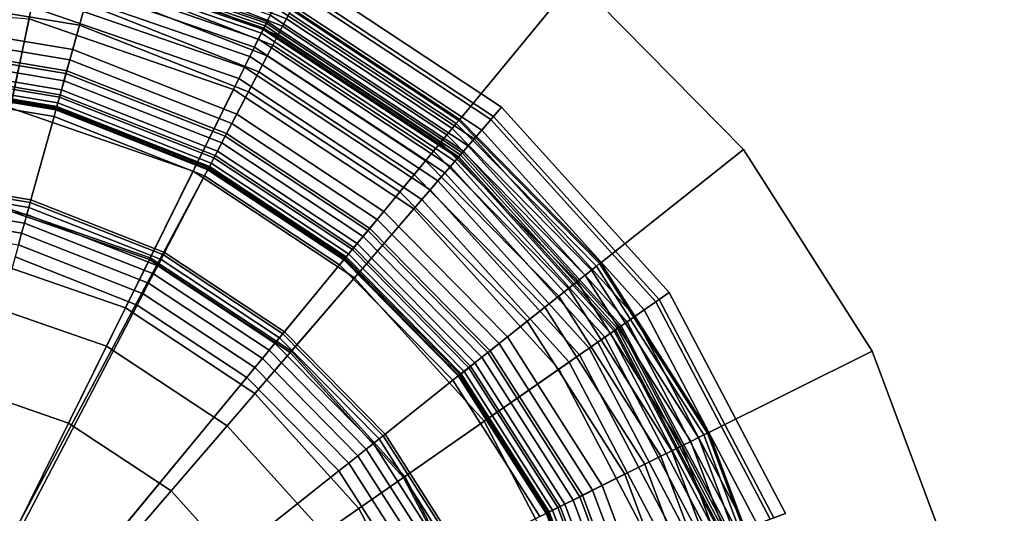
# Model space of a CAD drawing. Extents: x -43.1 to 43.1, y -41.3 to 41.3.
# Tile 573 of 656: x 5.3 to 6.5, y 18.1 to 18.7. Entities that reach past the tile are written whole.
import ezdxf

# ---------------------------------------------------------------- set-up
doc = ezdxf.new("R2010")
doc.units = 0
for name, color, linetype in [('LAMP', 7, 'CONTINUOUS'), ('LAMP_SUPPORT', 18, 'CONTINUOUS'), ('METAL_BASE', 254, 'CONTINUOUS')]:
    doc.layers.add(name, color=color, linetype=linetype)

msp = doc.modelspace()

# ---------------------------------------------------------------- linework, layer by layer
at = {"layer": 'LAMP'}
for points in [[(5.3526, 18.8393, 51.9815), (5.638, 18.7405, 51.9815), (5.612, 18.6879, 52.1042), (5.3405, 18.782, 52.1042)], [(5.341, 18.7843, 50.4272), (5.6131, 18.6901, 50.4272), (5.6169, 18.6978, 50.7202), (5.3428, 18.7927, 50.7202)], [(5.3405, 18.782, 52.1042), (5.612, 18.6879, 52.1042), (5.5719, 18.6067, 52.2234), (5.3218, 18.6933, 52.2234)], [(5.3392, 18.7756, 49.9233), (5.6092, 18.6821, 49.9233), (5.6105, 18.6849, 50.1573), (5.3398, 18.7786, 50.1573)], [(5.3398, 18.7786, 50.1573), (5.6105, 18.6849, 50.1573), (5.6131, 18.6901, 50.4272), (5.341, 18.7843, 50.4272)], [(5.336, 18.7605, 49.8822), (5.6023, 18.6683, 49.8822), (5.606, 18.6756, 49.8943), (5.3377, 18.7685, 49.8943)], [(5.3377, 18.7685, 49.8943), (5.606, 18.6756, 49.8943), (5.6083, 18.6804, 49.9082), (5.3388, 18.7737, 49.9082)], [(5.3388, 18.7737, 49.9082), (5.6083, 18.6804, 49.9082), (5.6092, 18.6821, 49.9233), (5.3392, 18.7756, 49.9233)], [(5.3338, 18.75, 49.8722), (5.5976, 18.6587, 49.8722), (5.6023, 18.6683, 49.8822), (5.336, 18.7605, 49.8822)], [(5.6359, 18.7362, 51.6079), (5.8868, 18.5701, 51.6079), (5.8998, 18.5853, 51.8637), (5.6448, 18.7542, 51.8637)], [(5.6448, 18.7542, 51.8637), (5.8998, 18.5853, 51.8637), (5.8899, 18.5738, 51.9815), (5.638, 18.7405, 51.9815)], [(5.3311, 18.7375, 49.8647), (5.5919, 18.6472, 49.8647), (5.5976, 18.6587, 49.8722), (5.3338, 18.75, 49.8722)], [(5.638, 18.7405, 51.9815), (5.8899, 18.5738, 51.9815), (5.8517, 18.5293, 52.1042), (5.612, 18.6879, 52.1042)], [(5.0681, 18.4854, 49.8664), (5.2745, 18.4685, 49.8664), (5.3249, 18.7081, 49.8588), (5.0574, 18.7301, 49.8588)], [(5.3282, 18.7234, 49.8601), (5.5855, 18.6343, 49.8601), (5.5919, 18.6472, 49.8647), (5.3311, 18.7375, 49.8647)], [(5.6283, 18.7208, 51.3235), (5.8756, 18.5572, 51.3235), (5.8868, 18.5701, 51.6079), (5.6359, 18.7362, 51.6079)], [(5.3249, 18.7081, 49.8588), (5.5786, 18.6202, 49.8588), (5.5855, 18.6343, 49.8601), (5.3282, 18.7234, 49.8601)], [(5.622, 18.708, 51.0232), (5.8663, 18.5463, 51.0232), (5.8756, 18.5572, 51.3235), (5.6283, 18.7208, 51.3235)], [(5.0581, 18.7149, 52.2234), (5.3218, 18.6933, 52.2234), (5.2989, 18.5844, 52.3306), (5.0629, 18.6038, 52.3306)], [(5.2745, 18.4685, 49.8664), (5.4701, 18.4007, 49.8664), (5.5786, 18.6202, 49.8588), (5.3249, 18.7081, 49.8588)], [(5.6169, 18.6978, 50.7202), (5.8589, 18.5377, 50.7202), (5.8663, 18.5463, 51.0232), (5.622, 18.708, 51.0232)], [(5.3218, 18.6933, 52.2234), (5.5719, 18.6067, 52.2234), (5.5226, 18.5069, 52.3306), (5.2989, 18.5844, 52.3306)], [(5.6131, 18.6901, 50.4272), (5.8532, 18.5312, 50.4272), (5.8589, 18.5377, 50.7202), (5.6169, 18.6978, 50.7202)], [(5.612, 18.6879, 52.1042), (5.8517, 18.5293, 52.1042), (5.7926, 18.4606, 52.2234), (5.5719, 18.6067, 52.2234)], [(5.606, 18.6756, 49.8943), (5.8427, 18.5189, 49.8943), (5.8462, 18.523, 49.9082), (5.6083, 18.6804, 49.9082)], [(5.6083, 18.6804, 49.9082), (5.8462, 18.523, 49.9082), (5.8475, 18.5244, 49.9233), (5.6092, 18.6821, 49.9233)], [(5.6092, 18.6821, 49.9233), (5.8475, 18.5244, 49.9233), (5.8494, 18.5268, 50.1573), (5.6105, 18.6849, 50.1573)], [(5.6105, 18.6849, 50.1573), (5.8494, 18.5268, 50.1573), (5.8532, 18.5312, 50.4272), (5.6131, 18.6901, 50.4272)], [(5.5976, 18.6587, 49.8722), (5.8304, 18.5046, 49.8722), (5.8374, 18.5127, 49.8822), (5.6023, 18.6683, 49.8822)], [(5.6023, 18.6683, 49.8822), (5.8374, 18.5127, 49.8822), (5.8427, 18.5189, 49.8943), (5.606, 18.6756, 49.8943)], [(5.5919, 18.6472, 49.8647), (5.822, 18.4949, 49.8647), (5.8304, 18.5046, 49.8722), (5.5976, 18.6587, 49.8722)], [(5.5855, 18.6343, 49.8601), (5.8126, 18.4839, 49.8601), (5.822, 18.4949, 49.8647), (5.5919, 18.6472, 49.8647)], [(5.5786, 18.6202, 49.8588), (5.8024, 18.4721, 49.8588), (5.8126, 18.4839, 49.8601), (5.5855, 18.6343, 49.8601)], [(5.4701, 18.4007, 49.8664), (5.6428, 18.2864, 49.8664), (5.8024, 18.4721, 49.8588), (5.5786, 18.6202, 49.8588)], [(5.5719, 18.6067, 52.2234), (5.7926, 18.4606, 52.2234), (5.72, 18.3762, 52.3306), (5.5226, 18.5069, 52.3306)], [(5.2989, 18.5844, 52.3306), (5.5226, 18.5069, 52.3306), (5.4691, 18.3988, 52.4176), (5.274, 18.4664, 52.4176)], [(5.8868, 18.5701, 51.6079), (6.0885, 18.3469, 51.6079), (6.1049, 18.3584, 51.8637), (5.8998, 18.5853, 51.8637)], [(5.8998, 18.5853, 51.8637), (6.1049, 18.3584, 51.8637), (6.0924, 18.3497, 51.9815), (5.8899, 18.5738, 51.9815)], [(5.8899, 18.5738, 51.9815), (6.0924, 18.3497, 51.9815), (6.0443, 18.3161, 52.1042), (5.8517, 18.5293, 52.1042)], [(5.8756, 18.5572, 51.3235), (6.0744, 18.3371, 51.3235), (6.0885, 18.3469, 51.6079), (5.8868, 18.5701, 51.6079)], [(5.8663, 18.5463, 51.0232), (6.0627, 18.329, 51.0232), (6.0744, 18.3371, 51.3235), (5.8756, 18.5572, 51.3235)], [(5.8532, 18.5312, 50.4272), (6.0463, 18.3175, 50.4272), (6.0533, 18.3224, 50.7202), (5.8589, 18.5377, 50.7202)], [(5.8589, 18.5377, 50.7202), (6.0533, 18.3224, 50.7202), (6.0627, 18.329, 51.0232), (5.8663, 18.5463, 51.0232)], [(5.8517, 18.5293, 52.1042), (6.0443, 18.3161, 52.1042), (5.97, 18.2643, 52.2234), (5.7926, 18.4606, 52.2234)], [(5.8427, 18.5189, 49.8943), (6.0331, 18.3083, 49.8943), (6.0374, 18.3113, 49.9082), (5.8462, 18.523, 49.9082)], [(5.8462, 18.523, 49.9082), (6.0374, 18.3113, 49.9082), (6.039, 18.3124, 49.9233), (5.8475, 18.5244, 49.9233)], [(5.8475, 18.5244, 49.9233), (6.039, 18.3124, 49.9233), (6.0415, 18.3142, 50.1573), (5.8494, 18.5268, 50.1573)], [(5.8494, 18.5268, 50.1573), (6.0415, 18.3142, 50.1573), (6.0463, 18.3175, 50.4272), (5.8532, 18.5312, 50.4272)], [(5.8304, 18.5046, 49.8722), (6.0175, 18.2974, 49.8722), (6.0263, 18.3036, 49.8822), (5.8374, 18.5127, 49.8822)], [(5.8374, 18.5127, 49.8822), (6.0263, 18.3036, 49.8822), (6.0331, 18.3083, 49.8943), (5.8427, 18.5189, 49.8943)], [(5.5226, 18.5069, 52.3306), (5.72, 18.3762, 52.3306), (5.6413, 18.2848, 52.4176), (5.4691, 18.3988, 52.4176)], [(5.822, 18.4949, 49.8647), (6.007, 18.2901, 49.8647), (6.0175, 18.2974, 49.8722), (5.8304, 18.5046, 49.8722)], [(5.8126, 18.4839, 49.8601), (5.9952, 18.2819, 49.8601), (6.007, 18.2901, 49.8647), (5.822, 18.4949, 49.8647)], [(5.8024, 18.4721, 49.8588), (5.9824, 18.2729, 49.8588), (5.9952, 18.2819, 49.8601), (5.8126, 18.4839, 49.8601)], [(5.274, 18.4664, 52.4176), (5.4691, 18.3988, 52.4176), (5.4166, 18.2925, 52.4759), (5.2496, 18.3504, 52.4759)], [(5.2603, 18.4014, 49.367), (5.4397, 18.3393, 49.367), (5.4701, 18.4007, 49.8664), (5.2745, 18.4685, 49.8664)], [(5.6428, 18.2864, 49.8664), (5.7816, 18.1328, 49.8664), (5.9824, 18.2729, 49.8588), (5.8024, 18.4721, 49.8588)], [(5.7926, 18.4606, 52.2234), (5.97, 18.2643, 52.2234), (5.8787, 18.2006, 52.3306), (5.72, 18.3762, 52.3306)], [(5.2603, 18.4014, 49.367), (5.0711, 18.417, 49.367), (5.1041, 17.6602, 49.367), (5.4397, 18.3393, 49.367)], [(5.4691, 18.3988, 52.4176), (5.6413, 18.2848, 52.4176), (5.5641, 18.195, 52.4759), (5.4166, 18.2925, 52.4759)], [(5.4397, 18.3393, 49.367), (5.598, 18.2345, 49.367), (5.6428, 18.2864, 49.8664), (5.4701, 18.4007, 49.8664)], [(5.72, 18.3762, 52.3306), (5.8787, 18.2006, 52.3306), (5.7798, 18.1316, 52.4176), (5.6413, 18.2848, 52.4176)], [(6.0885, 18.3469, 51.6079), (6.2283, 18.0806, 51.6079), (6.2471, 18.0876, 51.8637), (6.1049, 18.3584, 51.8637)], [(6.1049, 18.3584, 51.8637), (6.2471, 18.0876, 51.8637), (6.2328, 18.0822, 51.9815), (6.0924, 18.3497, 51.9815)], [(5.2496, 18.3504, 52.4759), (5.4166, 18.2925, 52.4759), (5.3701, 18.1983, 52.4972), (5.2279, 18.2475, 52.4972)], [(6.0924, 18.3497, 51.9815), (6.2328, 18.0822, 51.9815), (6.1779, 18.0617, 52.1042), (6.0443, 18.3161, 52.1042)], [(6.0744, 18.3371, 51.3235), (6.2123, 18.0746, 51.3235), (6.2283, 18.0806, 51.6079), (6.0885, 18.3469, 51.6079)], [(5.598, 18.2345, 49.367), (5.4397, 18.3393, 49.367), (5.1041, 17.6602, 49.367), (5.7253, 18.0936, 49.367)], [(6.0627, 18.329, 51.0232), (6.1989, 18.0696, 51.0232), (6.2123, 18.0746, 51.3235), (6.0744, 18.3371, 51.3235)], [(6.0463, 18.3175, 50.4272), (6.1801, 18.0626, 50.4272), (6.1882, 18.0656, 50.7202), (6.0533, 18.3224, 50.7202)], [(6.0533, 18.3224, 50.7202), (6.1882, 18.0656, 50.7202), (6.1989, 18.0696, 51.0232), (6.0627, 18.329, 51.0232)], [(6.0443, 18.3161, 52.1042), (6.1779, 18.0617, 52.1042), (6.093, 18.03, 52.2234), (5.97, 18.2643, 52.2234)], [(6.0263, 18.3036, 49.8822), (6.1573, 18.054, 49.8822), (6.165, 18.0569, 49.8943), (6.0331, 18.3083, 49.8943)], [(6.0331, 18.3083, 49.8943), (6.165, 18.0569, 49.8943), (6.17, 18.0588, 49.9082), (6.0374, 18.3113, 49.9082)], [(6.0374, 18.3113, 49.9082), (6.17, 18.0588, 49.9082), (6.1718, 18.0594, 49.9233), (6.039, 18.3124, 49.9233)], [(6.039, 18.3124, 49.9233), (6.1718, 18.0594, 49.9233), (6.1747, 18.0605, 50.1573), (6.0415, 18.3142, 50.1573)], [(6.0415, 18.3142, 50.1573), (6.1747, 18.0605, 50.1573), (6.1801, 18.0626, 50.4272), (6.0463, 18.3175, 50.4272)], [(6.007, 18.2901, 49.8647), (6.1353, 18.0458, 49.8647), (6.1473, 18.0503, 49.8722), (6.0175, 18.2974, 49.8722)], [(6.0175, 18.2974, 49.8722), (6.1473, 18.0503, 49.8722), (6.1573, 18.054, 49.8822), (6.0263, 18.3036, 49.8822)], [(5.4166, 18.2925, 52.4759), (5.5641, 18.195, 52.4759), (5.4955, 18.1153, 52.4972), (5.3701, 18.1983, 52.4972)], [(5.6413, 18.2848, 52.4176), (5.7798, 18.1316, 52.4176), (5.6826, 18.0638, 52.4759), (5.5641, 18.195, 52.4759)], [(5.598, 18.2345, 49.367), (5.7253, 18.0936, 49.367), (5.7816, 18.1328, 49.8664), (5.6428, 18.2864, 49.8664)], [(5.9952, 18.2819, 49.8601), (6.1218, 18.0407, 49.8601), (6.1353, 18.0458, 49.8647), (6.007, 18.2901, 49.8647)], [(5.7816, 18.1328, 49.8664), (5.8778, 17.9495, 49.8664), (6.1072, 18.0353, 49.8588), (5.9824, 18.2729, 49.8588)], [(5.9824, 18.2729, 49.8588), (6.1072, 18.0353, 49.8588), (6.1218, 18.0407, 49.8601), (5.9952, 18.2819, 49.8601)], [(5.97, 18.2643, 52.2234), (6.093, 18.03, 52.2234), (5.9887, 17.991, 52.3306), (5.8787, 18.2006, 52.3306)], [(5.3701, 18.1983, 52.4972), (5.4955, 18.1153, 52.4972), (5.1041, 17.6602, 52.4972), (5.2279, 18.2475, 52.4972)], [(5.8787, 18.2006, 52.3306), (5.9887, 17.991, 52.3306), (5.8758, 17.9488, 52.4176), (5.7798, 18.1316, 52.4176)], [(5.5641, 18.195, 52.4759), (5.6826, 18.0638, 52.4759), (5.5964, 18.0036, 52.4972), (5.4955, 18.1153, 52.4972)], [(5.7798, 18.1316, 52.4176), (5.8758, 17.9488, 52.4176), (5.7648, 17.9072, 52.4759), (5.6826, 18.0638, 52.4759)], [(5.7253, 18.0936, 49.367), (5.8136, 17.9255, 49.367), (5.8778, 17.9495, 49.8664), (5.7816, 18.1328, 49.8664)], [(5.5964, 18.0036, 52.4972), (5.6663, 17.8704, 52.4972), (5.1041, 17.6602, 52.4972), (5.4955, 18.1153, 52.4972)], [(5.8136, 17.9255, 49.367), (5.7253, 18.0936, 49.367), (5.1041, 17.6602, 49.367), (5.8573, 17.7407, 49.367)]]:
    msp.add_3dface(points, dxfattribs=at)
at = {"layer": 'LAMP_SUPPORT'}
for points in [[(5.6366, 18.6933, 46.1688), (5.4104, 18.7824, 46.1688), (5.4076, 18.7726, 46.1587), (5.6319, 18.6843, 46.1587)], [(5.6319, 18.6843, 49.725), (5.4076, 18.7726, 49.725), (5.4104, 18.7824, 49.7148), (5.6366, 18.6933, 49.7148)], [(5.3717, 18.6432, 49.7394), (5.1617, 18.6784, 49.7394), (5.1674, 18.7714, 49.7394), (5.3967, 18.7331, 49.7394)], [(5.6319, 18.6843, 46.1587), (5.4076, 18.7726, 46.1587), (5.4044, 18.7609, 46.1509), (5.6263, 18.6735, 46.1509)], [(5.6263, 18.6735, 49.7328), (5.4044, 18.7609, 49.7328), (5.4076, 18.7726, 49.725), (5.6319, 18.6843, 49.725)], [(5.6263, 18.6735, 46.1509), (5.4044, 18.7609, 46.1509), (5.4007, 18.7476, 46.146), (5.6199, 18.6612, 46.146)], [(5.6199, 18.6612, 49.7377), (5.4007, 18.7476, 49.7377), (5.4044, 18.7609, 49.7328), (5.6263, 18.6735, 49.7328)], [(5.3908, 18.7119, 46.1425), (5.166, 18.7495, 46.1425), (5.1644, 18.722, 46.1378), (5.3834, 18.6854, 46.1378)], [(5.6199, 18.6612, 46.146), (5.4007, 18.7476, 46.146), (5.3967, 18.7331, 46.1442), (5.613, 18.6479, 46.1442)], [(5.613, 18.6479, 49.7394), (5.3967, 18.7331, 49.7394), (5.4007, 18.7476, 49.7377), (5.6199, 18.6612, 49.7377)], [(5.5699, 18.5651, 49.7394), (5.3717, 18.6432, 49.7394), (5.3967, 18.7331, 49.7394), (5.613, 18.6479, 49.7394)], [(5.613, 18.6479, 46.1442), (5.3967, 18.7331, 46.1442), (5.3908, 18.7119, 46.1425), (5.6028, 18.6284, 46.1425)], [(5.3834, 18.6854, 46.1378), (5.1644, 18.722, 46.1378), (5.1625, 18.6913, 46.1302), (5.3752, 18.6557, 46.1302)], [(5.6028, 18.6284, 46.1425), (5.3908, 18.7119, 46.1425), (5.3834, 18.6854, 46.1378), (5.5901, 18.604, 46.1378)], [(5.8475, 18.5689, 46.1948), (5.6425, 18.7046, 46.1948), (5.6402, 18.7002, 46.181), (5.8443, 18.5651, 46.181)], [(5.8443, 18.5651, 49.7026), (5.6402, 18.7002, 49.7026), (5.6425, 18.7046, 49.6888), (5.8475, 18.5689, 49.6888)], [(5.8486, 18.5702, 46.2099), (5.6433, 18.7061, 46.2099), (5.6425, 18.7046, 46.1948), (5.8475, 18.5689, 46.1948)], [(5.8475, 18.5689, 49.6888), (5.6425, 18.7046, 49.6888), (5.6433, 18.7061, 49.6738), (5.8486, 18.5702, 49.6738)], [(5.8486, 18.5702, 49.6738), (5.6433, 18.7061, 49.6738), (5.6433, 18.7061, 46.2099), (5.8486, 18.5702, 46.2099)], [(5.8394, 18.5591, 46.1688), (5.6366, 18.6933, 46.1688), (5.6319, 18.6843, 46.1587), (5.8329, 18.5512, 46.1587)], [(5.8329, 18.5512, 49.725), (5.6319, 18.6843, 49.725), (5.6366, 18.6933, 49.7148), (5.8394, 18.5591, 49.7148)], [(5.8443, 18.5651, 46.181), (5.6402, 18.7002, 46.181), (5.6366, 18.6933, 46.1688), (5.8394, 18.5591, 46.1688)], [(5.8394, 18.5591, 49.7148), (5.6366, 18.6933, 49.7148), (5.6402, 18.7002, 49.7026), (5.8443, 18.5651, 49.7026)], [(5.3752, 18.6557, 46.1302), (5.1625, 18.6913, 46.1302), (5.1606, 18.6607, 46.1202), (5.367, 18.6262, 46.1202)], [(5.5901, 18.604, 46.1378), (5.3834, 18.6854, 46.1378), (5.3752, 18.6557, 46.1302), (5.5759, 18.5766, 46.1302)], [(5.8329, 18.5512, 46.1587), (5.6319, 18.6843, 46.1587), (5.6263, 18.6735, 46.1509), (5.8252, 18.5418, 46.1509)], [(5.8252, 18.5418, 49.7328), (5.6263, 18.6735, 49.7328), (5.6319, 18.6843, 49.725), (5.8329, 18.5512, 49.725)], [(5.368, 18.6298, 49.7378), (5.1608, 18.6644, 49.7378), (5.1617, 18.6784, 49.7394), (5.3717, 18.6432, 49.7394)], [(5.8252, 18.5418, 46.1509), (5.6263, 18.6735, 46.1509), (5.6199, 18.6612, 46.146), (5.8164, 18.5312, 46.146)], [(5.8164, 18.5312, 49.7377), (5.6199, 18.6612, 49.7377), (5.6263, 18.6735, 49.7328), (5.8252, 18.5418, 49.7328)], [(5.367, 18.6262, 46.1202), (5.1606, 18.6607, 46.1202), (5.159, 18.634, 46.1081), (5.3599, 18.6004, 46.1081)], [(5.3646, 18.6174, 49.7333), (5.1601, 18.6516, 49.7333), (5.1608, 18.6644, 49.7378), (5.368, 18.6298, 49.7378)], [(5.5759, 18.5766, 46.1302), (5.3752, 18.6557, 46.1302), (5.367, 18.6262, 46.1202), (5.5617, 18.5495, 46.1202)], [(5.8164, 18.5312, 46.146), (5.6199, 18.6612, 46.146), (5.613, 18.6479, 46.1442), (5.8068, 18.5196, 46.1442)], [(5.8068, 18.5196, 49.7394), (5.613, 18.6479, 49.7394), (5.6199, 18.6612, 49.7377), (5.8164, 18.5312, 49.7377)], [(5.3616, 18.6065, 49.7261), (5.1594, 18.6403, 49.7261), (5.1601, 18.6516, 49.7333), (5.3646, 18.6174, 49.7333)], [(5.7475, 18.4476, 49.7394), (5.5699, 18.5651, 49.7394), (5.613, 18.6479, 49.7394), (5.8068, 18.5196, 49.7394)], [(5.8068, 18.5196, 46.1442), (5.613, 18.6479, 46.1442), (5.6028, 18.6284, 46.1425), (5.7928, 18.5026, 46.1425)], [(5.3599, 18.6004, 46.1081), (5.159, 18.634, 46.1081), (5.1578, 18.6147, 46.0942), (5.3547, 18.5818, 46.0942)], [(5.359, 18.5974, 49.7167), (5.1588, 18.6309, 49.7167), (5.1594, 18.6403, 49.7261), (5.3616, 18.6065, 49.7261)], [(5.5634, 18.5528, 49.7378), (5.368, 18.6298, 49.7378), (5.3717, 18.6432, 49.7394), (5.5699, 18.5651, 49.7394)], [(5.3559, 18.586, 49.6925), (5.1581, 18.6191, 49.6925), (5.1583, 18.6237, 49.7054), (5.3571, 18.5905, 49.7054)], [(5.3571, 18.5905, 49.7054), (5.1583, 18.6237, 49.7054), (5.1588, 18.6309, 49.7167), (5.359, 18.5974, 49.7167)], [(5.5617, 18.5495, 46.1202), (5.367, 18.6262, 46.1202), (5.3599, 18.6004, 46.1081), (5.5494, 18.5258, 46.1081)], [(5.5575, 18.5414, 49.7333), (5.3646, 18.6174, 49.7333), (5.368, 18.6298, 49.7378), (5.5634, 18.5528, 49.7378)], [(5.7928, 18.5026, 46.1425), (5.6028, 18.6284, 46.1425), (5.5901, 18.604, 46.1378), (5.7753, 18.4814, 46.1378)], [(5.101, 17.6854, 48.7749), (5.1579, 18.6158, 48.7749), (5.355, 18.5829, 48.7749), (5.541, 18.5096, 48.7749)], [(5.3547, 18.5818, 46.0942), (5.1578, 18.6147, 46.0942), (5.1573, 18.6064, 46.0789), (5.3525, 18.5738, 46.0789)], [(5.355, 18.5829, 48.7749), (5.1579, 18.6158, 48.7749), (5.158, 18.6175, 49.6786), (5.3554, 18.5845, 49.6786)], [(5.3554, 18.5845, 49.6786), (5.158, 18.6175, 49.6786), (5.1581, 18.6191, 49.6925), (5.3559, 18.586, 49.6925)], [(5.5523, 18.5314, 49.7261), (5.3616, 18.6065, 49.7261), (5.3646, 18.6174, 49.7333), (5.5575, 18.5414, 49.7333)], [(5.3525, 18.5738, 46.0789), (5.1573, 18.6064, 46.0789), (5.1508, 18.5006, 45.0568), (5.3242, 18.4716, 45.0568)], [(5.5494, 18.5258, 46.1081), (5.3599, 18.6004, 46.1081), (5.3547, 18.5818, 46.0942), (5.5405, 18.5086, 46.0942)], [(5.5446, 18.5166, 49.7054), (5.3571, 18.5905, 49.7054), (5.359, 18.5974, 49.7167), (5.548, 18.523, 49.7167)], [(5.548, 18.523, 49.7167), (5.359, 18.5974, 49.7167), (5.3616, 18.6065, 49.7261), (5.5523, 18.5314, 49.7261)], [(5.7753, 18.4814, 46.1378), (5.5901, 18.604, 46.1378), (5.5759, 18.5766, 46.1302), (5.7557, 18.4576, 46.1302)], [(5.541, 18.5096, 48.7749), (5.355, 18.5829, 48.7749), (5.3554, 18.5845, 49.6786), (5.5417, 18.5111, 49.6786)], [(5.5417, 18.5111, 49.6786), (5.3554, 18.5845, 49.6786), (5.3559, 18.586, 49.6925), (5.5425, 18.5125, 49.6925)], [(5.5425, 18.5125, 49.6925), (5.3559, 18.586, 49.6925), (5.3571, 18.5905, 49.7054), (5.5446, 18.5166, 49.7054)], [(5.5366, 18.5012, 46.0789), (5.3525, 18.5738, 46.0789), (5.3242, 18.4716, 45.0568), (5.4877, 18.4072, 45.0568)], [(5.5405, 18.5086, 46.0942), (5.3547, 18.5818, 46.0942), (5.3525, 18.5738, 46.0789), (5.5366, 18.5012, 46.0789)], [(5.7557, 18.4576, 46.1302), (5.5759, 18.5766, 46.1302), (5.5617, 18.5495, 46.1202), (5.7363, 18.434, 46.1202)], [(5.7386, 18.4368, 49.7378), (5.5634, 18.5528, 49.7378), (5.5699, 18.5651, 49.7394), (5.7475, 18.4476, 49.7394)], [(6.0098, 18.3856, 46.1688), (5.8394, 18.5591, 46.1688), (5.8329, 18.5512, 46.1587), (6.0019, 18.3793, 46.1587)], [(6.0019, 18.3793, 49.725), (5.8329, 18.5512, 49.725), (5.8394, 18.5591, 49.7148), (6.0098, 18.3856, 49.7148)], [(6.0159, 18.3905, 46.181), (5.8443, 18.5651, 46.181), (5.8394, 18.5591, 46.1688), (6.0098, 18.3856, 46.1688)], [(6.0098, 18.3856, 49.7148), (5.8394, 18.5591, 49.7148), (5.8443, 18.5651, 49.7026), (6.0159, 18.3905, 49.7026)], [(6.0198, 18.3936, 46.1948), (5.8475, 18.5689, 46.1948), (5.8443, 18.5651, 46.181), (6.0159, 18.3905, 46.181)], [(6.0159, 18.3905, 49.7026), (5.8443, 18.5651, 49.7026), (5.8475, 18.5689, 49.6888), (6.0198, 18.3936, 49.6888)], [(6.0211, 18.3946, 46.2099), (5.8486, 18.5702, 46.2099), (5.8475, 18.5689, 46.1948), (6.0198, 18.3936, 46.1948)], [(6.0198, 18.3936, 49.6888), (5.8475, 18.5689, 49.6888), (5.8486, 18.5702, 49.6738), (6.0211, 18.3946, 49.6738)], [(6.0211, 18.3946, 49.6738), (5.8486, 18.5702, 49.6738), (5.8486, 18.5702, 46.2099), (6.0211, 18.3946, 46.2099)], [(5.7363, 18.434, 46.1202), (5.5617, 18.5495, 46.1202), (5.5494, 18.5258, 46.1081), (5.7192, 18.4133, 46.1081)], [(5.7305, 18.427, 49.7333), (5.5575, 18.5414, 49.7333), (5.5634, 18.5528, 49.7378), (5.7386, 18.4368, 49.7378)], [(6.0019, 18.3793, 46.1587), (5.8329, 18.5512, 46.1587), (5.8252, 18.5418, 46.1509), (5.9923, 18.3717, 46.1509)], [(5.9923, 18.3717, 49.7328), (5.8252, 18.5418, 49.7328), (5.8329, 18.5512, 49.725), (6.0019, 18.3793, 49.725)], [(5.7233, 18.4182, 49.7261), (5.5523, 18.5314, 49.7261), (5.5575, 18.5414, 49.7333), (5.7305, 18.427, 49.7333)], [(5.9923, 18.3717, 46.1509), (5.8252, 18.5418, 46.1509), (5.8164, 18.5312, 46.146), (5.9815, 18.3631, 46.146)], [(5.9815, 18.3631, 49.7377), (5.8164, 18.5312, 49.7377), (5.8252, 18.5418, 49.7328), (5.9923, 18.3717, 49.7328)], [(5.7192, 18.4133, 46.1081), (5.5494, 18.5258, 46.1081), (5.5405, 18.5086, 46.0942), (5.707, 18.3984, 46.0942)], [(5.7127, 18.4054, 49.7054), (5.5446, 18.5166, 49.7054), (5.548, 18.523, 49.7167), (5.7173, 18.4109, 49.7167)], [(5.7173, 18.4109, 49.7167), (5.548, 18.523, 49.7167), (5.5523, 18.5314, 49.7261), (5.7233, 18.4182, 49.7261)], [(5.9815, 18.3631, 46.146), (5.8164, 18.5312, 46.146), (5.8068, 18.5196, 46.1442), (5.9697, 18.3538, 46.1442)], [(5.9697, 18.3538, 49.7394), (5.8068, 18.5196, 49.7394), (5.8164, 18.5312, 49.7377), (5.9815, 18.3631, 49.7377)], [(5.7077, 18.3993, 48.7749), (5.541, 18.5096, 48.7749), (5.5417, 18.5111, 49.6786), (5.7087, 18.4006, 49.6786)], [(5.7087, 18.4006, 49.6786), (5.5417, 18.5111, 49.6786), (5.5425, 18.5125, 49.6925), (5.7098, 18.4018, 49.6925)], [(5.7098, 18.4018, 49.6925), (5.5425, 18.5125, 49.6925), (5.5446, 18.5166, 49.7054), (5.7127, 18.4054, 49.7054)], [(5.8968, 18.2957, 49.7394), (5.7475, 18.4476, 49.7394), (5.8068, 18.5196, 49.7394), (5.9697, 18.3538, 49.7394)], [(5.9697, 18.3538, 46.1442), (5.8068, 18.5196, 46.1442), (5.7928, 18.5026, 46.1425), (5.9526, 18.3401, 46.1425)], [(5.1147, 17.68, 48.7749), (5.101, 17.6854, 48.7749), (5.541, 18.5096, 48.7749), (5.7077, 18.3993, 48.7749)], [(5.3242, 18.4716, 45.0568), (5.1508, 18.5006, 45.0568), (5.1506, 18.4974, 45.0415), (5.3233, 18.4685, 45.0415)], [(5.7016, 18.392, 46.0789), (5.5366, 18.5012, 46.0789), (5.4877, 18.4072, 45.0568), (5.6342, 18.3102, 45.0568)], [(5.707, 18.3984, 46.0942), (5.5405, 18.5086, 46.0942), (5.5366, 18.5012, 46.0789), (5.7016, 18.392, 46.0789)], [(5.9526, 18.3401, 46.1425), (5.7928, 18.5026, 46.1425), (5.7753, 18.4814, 46.1378), (5.931, 18.323, 46.1378)], [(5.3216, 18.4624, 45.0276), (5.1502, 18.4911, 45.0276), (5.1497, 18.4823, 45.0155), (5.3192, 18.4539, 45.0155)], [(5.3233, 18.4685, 45.0415), (5.1506, 18.4974, 45.0415), (5.1502, 18.4911, 45.0276), (5.3216, 18.4624, 45.0276)], [(5.3192, 18.4539, 45.0155), (5.1497, 18.4823, 45.0155), (5.149, 18.4712, 45.0055), (5.3163, 18.4432, 45.0055)], [(5.931, 18.323, 46.1378), (5.7753, 18.4814, 46.1378), (5.7557, 18.4576, 46.1302), (5.9069, 18.3038, 46.1302)], [(5.3163, 18.4432, 45.0055), (5.149, 18.4712, 45.0055), (5.1482, 18.4583, 44.9979), (5.3128, 18.4307, 44.9979)], [(5.4862, 18.4043, 45.0415), (5.3233, 18.4685, 45.0415), (5.3216, 18.4624, 45.0276), (5.4833, 18.3988, 45.0276)], [(5.4877, 18.4072, 45.0568), (5.3242, 18.4716, 45.0568), (5.3233, 18.4685, 45.0415), (5.4862, 18.4043, 45.0415)], [(5.3128, 18.4307, 44.9979), (5.1482, 18.4583, 44.9979), (5.1473, 18.4438, 44.9931), (5.309, 18.4168, 44.9931)], [(5.4792, 18.3909, 45.0155), (5.3192, 18.4539, 45.0155), (5.3163, 18.4432, 45.0055), (5.4741, 18.381, 45.0055)], [(5.4833, 18.3988, 45.0276), (5.3216, 18.4624, 45.0276), (5.3192, 18.4539, 45.0155), (5.4792, 18.3909, 45.0155)], [(5.9069, 18.3038, 46.1302), (5.7557, 18.4576, 46.1302), (5.7363, 18.434, 46.1202), (5.8829, 18.2847, 46.1202)], [(5.4741, 18.381, 45.0055), (5.3163, 18.4432, 45.0055), (5.3128, 18.4307, 44.9979), (5.4681, 18.3696, 44.9979)], [(5.8858, 18.287, 49.7378), (5.7386, 18.4368, 49.7378), (5.7475, 18.4476, 49.7394), (5.8968, 18.2957, 49.7394)], [(5.4681, 18.3696, 44.9979), (5.3128, 18.4307, 44.9979), (5.309, 18.4168, 44.9931), (5.4614, 18.3567, 44.9931)], [(5.8829, 18.2847, 46.1202), (5.7363, 18.434, 46.1202), (5.7192, 18.4133, 46.1081), (5.862, 18.2681, 46.1081)], [(5.867, 18.272, 49.7261), (5.7233, 18.4182, 49.7261), (5.7305, 18.427, 49.7333), (5.8758, 18.279, 49.7333)], [(5.8758, 18.279, 49.7333), (5.7305, 18.427, 49.7333), (5.7386, 18.4368, 49.7378), (5.8858, 18.287, 49.7378)], [(5.4614, 18.3567, 44.9931), (5.309, 18.4168, 44.9931), (5.3048, 18.4018, 44.9914), (5.4542, 18.3429, 44.9914)], [(5.8596, 18.2661, 49.7167), (5.7173, 18.4109, 49.7167), (5.7233, 18.4182, 49.7261), (5.867, 18.272, 49.7261)], [(5.6321, 18.3077, 45.0415), (5.4862, 18.4043, 45.0415), (5.4833, 18.3988, 45.0276), (5.6282, 18.3029, 45.0276)], [(5.6342, 18.3102, 45.0568), (5.4877, 18.4072, 45.0568), (5.4862, 18.4043, 45.0415), (5.6321, 18.3077, 45.0415)], [(5.862, 18.2681, 46.1081), (5.7192, 18.4133, 46.1081), (5.707, 18.3984, 46.0942), (5.8469, 18.256, 46.0942)], [(5.8503, 18.2588, 49.6925), (5.7098, 18.4018, 49.6925), (5.7127, 18.4054, 49.7054), (5.8539, 18.2616, 49.7054)], [(5.8539, 18.2616, 49.7054), (5.7127, 18.4054, 49.7054), (5.7173, 18.4109, 49.7167), (5.8596, 18.2661, 49.7167)], [(5.1147, 17.68, 48.7749), (5.7077, 18.3993, 48.7749), (5.8477, 18.2567, 48.7749), (5.9551, 18.0881, 48.7749)], [(5.4542, 18.3429, 44.9914), (5.3048, 18.4018, 44.9914), (5.2102, 18.0605, 44.9914), (5.2907, 18.0288, 44.9914)], [(5.6225, 18.296, 45.0155), (5.4792, 18.3909, 45.0155), (5.4741, 18.381, 45.0055), (5.6155, 18.2875, 45.0055)], [(5.6282, 18.3029, 45.0276), (5.4833, 18.3988, 45.0276), (5.4792, 18.3909, 45.0155), (5.6225, 18.296, 45.0155)], [(5.8404, 18.2508, 46.0789), (5.7016, 18.392, 46.0789), (5.6342, 18.3102, 45.0568), (5.7574, 18.1849, 45.0568)], [(5.8469, 18.256, 46.0942), (5.707, 18.3984, 46.0942), (5.7016, 18.392, 46.0789), (5.8404, 18.2508, 46.0789)], [(5.8477, 18.2567, 48.7749), (5.7077, 18.3993, 48.7749), (5.7087, 18.4006, 49.6786), (5.8491, 18.2578, 49.6786)], [(5.8491, 18.2578, 49.6786), (5.7087, 18.4006, 49.6786), (5.7098, 18.4018, 49.6925), (5.8503, 18.2588, 49.6925)], [(6.1474, 18.184, 46.181), (6.0159, 18.3905, 46.181), (6.0098, 18.3856, 46.1688), (6.1405, 18.1806, 46.1688)], [(6.1405, 18.1806, 49.7148), (6.0098, 18.3856, 49.7148), (6.0159, 18.3905, 49.7026), (6.1474, 18.184, 49.7026)], [(6.1519, 18.1862, 46.1948), (6.0198, 18.3936, 46.1948), (6.0159, 18.3905, 46.181), (6.1474, 18.184, 46.181)], [(6.1474, 18.184, 49.7026), (6.0159, 18.3905, 49.7026), (6.0198, 18.3936, 49.6888), (6.1519, 18.1862, 49.6888)], [(6.1534, 18.187, 46.2099), (6.0211, 18.3946, 46.2099), (6.0198, 18.3936, 46.1948), (6.1519, 18.1862, 46.1948)], [(6.1519, 18.1862, 49.6888), (6.0198, 18.3936, 49.6888), (6.0211, 18.3946, 49.6738), (6.1534, 18.187, 49.6738)], [(6.1534, 18.187, 49.6738), (6.0211, 18.3946, 49.6738), (6.0211, 18.3946, 46.2099), (6.1534, 18.187, 46.2099)], [(5.6155, 18.2875, 45.0055), (5.4741, 18.381, 45.0055), (5.4681, 18.3696, 44.9979), (5.6072, 18.2775, 44.9979)], [(6.1314, 18.176, 46.1587), (6.0019, 18.3793, 46.1587), (5.9923, 18.3717, 46.1509), (6.1205, 18.1706, 46.1509)], [(6.1205, 18.1706, 49.7328), (5.9923, 18.3717, 49.7328), (6.0019, 18.3793, 49.725), (6.1314, 18.176, 49.725)], [(6.1405, 18.1806, 46.1688), (6.0098, 18.3856, 46.1688), (6.0019, 18.3793, 46.1587), (6.1314, 18.176, 46.1587)], [(6.1314, 18.176, 49.725), (6.0019, 18.3793, 49.725), (6.0098, 18.3856, 49.7148), (6.1405, 18.1806, 49.7148)], [(5.6072, 18.2775, 44.9979), (5.4681, 18.3696, 44.9979), (5.4614, 18.3567, 44.9931), (5.598, 18.2663, 44.9931)], [(6.1205, 18.1706, 46.1509), (5.9923, 18.3717, 46.1509), (5.9815, 18.3631, 46.146), (6.1081, 18.1644, 46.146)], [(6.1081, 18.1644, 49.7377), (5.9815, 18.3631, 49.7377), (5.9923, 18.3717, 49.7328), (6.1205, 18.1706, 49.7328)], [(5.598, 18.2663, 44.9931), (5.4614, 18.3567, 44.9931), (5.4542, 18.3429, 44.9914), (5.5881, 18.2543, 44.9914)], [(6.1081, 18.1644, 46.146), (5.9815, 18.3631, 46.146), (5.9697, 18.3538, 46.1442), (6.0946, 18.1577, 46.1442)], [(6.0946, 18.1577, 49.7394), (5.9697, 18.3538, 49.7394), (5.9815, 18.3631, 49.7377), (6.1081, 18.1644, 49.7377)], [(5.5881, 18.2543, 44.9914), (5.4542, 18.3429, 44.9914), (5.2907, 18.0288, 44.9914), (5.3629, 17.981, 44.9914)], [(6.0112, 18.1161, 49.7394), (5.8968, 18.2957, 49.7394), (5.9697, 18.3538, 49.7394), (6.0946, 18.1577, 49.7394)], [(6.0946, 18.1577, 46.1442), (5.9697, 18.3538, 46.1442), (5.9526, 18.3401, 46.1425), (6.075, 18.1479, 46.1425)], [(6.075, 18.1479, 46.1425), (5.9526, 18.3401, 46.1425), (5.931, 18.323, 46.1378), (6.0504, 18.1356, 46.1378)], [(6.0504, 18.1356, 46.1378), (5.931, 18.323, 46.1378), (5.9069, 18.3038, 46.1302), (6.0228, 18.1219, 46.1302)], [(5.7549, 18.1828, 45.0415), (5.6321, 18.3077, 45.0415), (5.6282, 18.3029, 45.0276), (5.7499, 18.1789, 45.0276)], [(5.7574, 18.1849, 45.0568), (5.6342, 18.3102, 45.0568), (5.6321, 18.3077, 45.0415), (5.7549, 18.1828, 45.0415)], [(5.743, 18.1734, 45.0155), (5.6225, 18.296, 45.0155), (5.6155, 18.2875, 45.0055), (5.7343, 18.1665, 45.0055)], [(5.7499, 18.1789, 45.0276), (5.6282, 18.3029, 45.0276), (5.6225, 18.296, 45.0155), (5.743, 18.1734, 45.0155)], [(6.0228, 18.1219, 46.1302), (5.9069, 18.3038, 46.1302), (5.8829, 18.2847, 46.1202), (5.9954, 18.1082, 46.1202)], [(5.9987, 18.1099, 49.7378), (5.8858, 18.287, 49.7378), (5.8968, 18.2957, 49.7394), (6.0112, 18.1161, 49.7394)], [(5.7343, 18.1665, 45.0055), (5.6155, 18.2875, 45.0055), (5.6072, 18.2775, 44.9979), (5.7242, 18.1584, 44.9979)], [(5.9954, 18.1082, 46.1202), (5.8829, 18.2847, 46.1202), (5.862, 18.2681, 46.1081), (5.9715, 18.0963, 46.1081)], [(5.9872, 18.1041, 49.7333), (5.8758, 18.279, 49.7333), (5.8858, 18.287, 49.7378), (5.9987, 18.1099, 49.7378)], [(5.7242, 18.1584, 44.9979), (5.6072, 18.2775, 44.9979), (5.598, 18.2663, 44.9931), (5.7129, 18.1494, 44.9931)], [(5.9687, 18.0949, 49.7167), (5.8596, 18.2661, 49.7167), (5.867, 18.272, 49.7261), (5.9771, 18.0991, 49.7261)], [(5.9771, 18.0991, 49.7261), (5.867, 18.272, 49.7261), (5.8758, 18.279, 49.7333), (5.9872, 18.1041, 49.7333)], [(5.7129, 18.1494, 44.9931), (5.598, 18.2663, 44.9931), (5.5881, 18.2543, 44.9914), (5.7007, 18.1398, 44.9914)], [(5.9715, 18.0963, 46.1081), (5.862, 18.2681, 46.1081), (5.8469, 18.256, 46.0942), (5.9542, 18.0876, 46.0942)], [(5.9566, 18.0889, 49.6786), (5.8491, 18.2578, 49.6786), (5.8503, 18.2588, 49.6925), (5.9581, 18.0896, 49.6925)], [(5.9581, 18.0896, 49.6925), (5.8503, 18.2588, 49.6925), (5.8539, 18.2616, 49.7054), (5.9622, 18.0917, 49.7054)], [(5.9622, 18.0917, 49.7054), (5.8539, 18.2616, 49.7054), (5.8596, 18.2661, 49.7167), (5.9687, 18.0949, 49.7167)], [(5.7007, 18.1398, 44.9914), (5.5881, 18.2543, 44.9914), (5.3629, 17.981, 44.9914), (5.4236, 17.9193, 44.9914)], [(5.9467, 18.0839, 46.0789), (5.8404, 18.2508, 46.0789), (5.7574, 18.1849, 45.0568), (5.8518, 18.0366, 45.0568)], [(5.9542, 18.0876, 46.0942), (5.8469, 18.256, 46.0942), (5.8404, 18.2508, 46.0789), (5.9467, 18.0839, 46.0789)], [(5.9551, 18.0881, 48.7749), (5.8477, 18.2567, 48.7749), (5.8491, 18.2578, 49.6786), (5.9566, 18.0889, 49.6786)], [(6.238, 17.956, 46.1948), (6.1519, 18.1862, 46.1948), (6.1474, 18.184, 46.181), (6.2332, 17.9547, 46.181)], [(6.2332, 17.9547, 49.7026), (6.1474, 18.184, 49.7026), (6.1519, 18.1862, 49.6888), (6.238, 17.956, 49.6888)], [(6.2396, 17.9564, 46.2099), (6.1534, 18.187, 46.2099), (6.1519, 18.1862, 46.1948), (6.238, 17.956, 46.1948)], [(6.238, 17.956, 49.6888), (6.1519, 18.1862, 49.6888), (6.1534, 18.187, 49.6738), (6.2396, 17.9564, 49.6738)], [(6.2396, 17.9564, 49.6738), (6.1534, 18.187, 49.6738), (6.1534, 18.187, 46.2099), (6.2396, 17.9564, 46.2099)], [(5.8433, 18.0324, 45.0276), (5.7499, 18.1789, 45.0276), (5.743, 18.1734, 45.0155), (5.8354, 18.0284, 45.0155)], [(5.8489, 18.0352, 45.0415), (5.7549, 18.1828, 45.0415), (5.7499, 18.1789, 45.0276), (5.8433, 18.0324, 45.0276)], [(5.8518, 18.0366, 45.0568), (5.7574, 18.1849, 45.0568), (5.7549, 18.1828, 45.0415), (5.8489, 18.0352, 45.0415)], [(6.2158, 17.9502, 46.1587), (6.1314, 18.176, 46.1587), (6.1205, 18.1706, 46.1509), (6.204, 17.9472, 46.1509)], [(6.204, 17.9472, 49.7328), (6.1205, 18.1706, 49.7328), (6.1314, 18.176, 49.725), (6.2158, 17.9502, 49.725)], [(6.2257, 17.9528, 46.1688), (6.1405, 18.1806, 46.1688), (6.1314, 18.176, 46.1587), (6.2158, 17.9502, 46.1587)], [(6.2158, 17.9502, 49.725), (6.1314, 18.176, 49.725), (6.1405, 18.1806, 49.7148), (6.2257, 17.9528, 49.7148)], [(6.2332, 17.9547, 46.181), (6.1474, 18.184, 46.181), (6.1405, 18.1806, 46.1688), (6.2257, 17.9528, 46.1688)], [(6.2257, 17.9528, 49.7148), (6.1405, 18.1806, 49.7148), (6.1474, 18.184, 49.7026), (6.2332, 17.9547, 49.7026)], [(5.8254, 18.0235, 45.0055), (5.7343, 18.1665, 45.0055), (5.7242, 18.1584, 44.9979), (5.8138, 18.0177, 44.9979)], [(5.8354, 18.0284, 45.0155), (5.743, 18.1734, 45.0155), (5.7343, 18.1665, 45.0055), (5.8254, 18.0235, 45.0055)], [(6.1906, 17.9437, 46.146), (6.1081, 18.1644, 46.146), (6.0946, 18.1577, 46.1442), (6.1761, 17.9399, 46.1442)], [(6.1761, 17.9399, 49.7394), (6.0946, 18.1577, 49.7394), (6.1081, 18.1644, 49.7377), (6.1906, 17.9437, 49.7377)], [(6.204, 17.9472, 46.1509), (6.1205, 18.1706, 46.1509), (6.1081, 18.1644, 46.146), (6.1906, 17.9437, 46.146)], [(6.1906, 17.9437, 49.7377), (6.1081, 18.1644, 49.7377), (6.1205, 18.1706, 49.7328), (6.204, 17.9472, 49.7328)], [(5.8138, 18.0177, 44.9979), (5.7242, 18.1584, 44.9979), (5.7129, 18.1494, 44.9931), (5.8009, 18.0112, 44.9931)], [(6.0858, 17.9166, 49.7394), (6.0112, 18.1161, 49.7394), (6.0946, 18.1577, 49.7394), (6.1761, 17.9399, 49.7394)], [(6.1761, 17.9399, 46.1442), (6.0946, 18.1577, 46.1442), (6.075, 18.1479, 46.1425), (6.1548, 17.9345, 46.1425)], [(5.787, 18.0043, 44.9914), (5.7007, 18.1398, 44.9914), (5.4236, 17.9193, 44.9914), (5.4701, 17.8463, 44.9914)], [(5.8009, 18.0112, 44.9931), (5.7129, 18.1494, 44.9931), (5.7007, 18.1398, 44.9914), (5.787, 18.0043, 44.9914)], [(6.1548, 17.9345, 46.1425), (6.075, 18.1479, 46.1425), (6.0504, 18.1356, 46.1378), (6.1282, 17.9276, 46.1378)], [(6.1282, 17.9276, 46.1378), (6.0504, 18.1356, 46.1378), (6.0228, 18.1219, 46.1302), (6.0983, 17.9198, 46.1302)], [(6.0983, 17.9198, 46.1302), (6.0228, 18.1219, 46.1302), (5.9954, 18.1082, 46.1202), (6.0687, 17.9122, 46.1202)], [(6.0723, 17.9131, 49.7378), (5.9987, 18.1099, 49.7378), (6.0112, 18.1161, 49.7394), (6.0858, 17.9166, 49.7394)], [(6.0687, 17.9122, 46.1202), (5.9954, 18.1082, 46.1202), (5.9715, 18.0963, 46.1081), (6.0428, 17.9055, 46.1081)], [(6.0489, 17.9071, 49.7261), (5.9771, 18.0991, 49.7261), (5.9872, 18.1041, 49.7333), (6.0599, 17.9099, 49.7333)], [(6.0599, 17.9099, 49.7333), (5.9872, 18.1041, 49.7333), (5.9987, 18.1099, 49.7378), (6.0723, 17.9131, 49.7378)], [(6.0428, 17.9055, 46.1081), (5.9715, 18.0963, 46.1081), (5.9542, 18.0876, 46.0942), (6.0241, 17.9006, 46.0942)], [(6.0268, 17.9013, 49.6786), (5.9566, 18.0889, 49.6786), (5.9581, 18.0896, 49.6925), (6.0283, 17.9017, 49.6925)], [(6.0283, 17.9017, 49.6925), (5.9581, 18.0896, 49.6925), (5.9622, 18.0917, 49.7054), (6.0328, 17.9029, 49.7054)], [(6.0328, 17.9029, 49.7054), (5.9622, 18.0917, 49.7054), (5.9687, 18.0949, 49.7167), (6.0398, 17.9047, 49.7167)], [(6.0398, 17.9047, 49.7167), (5.9687, 18.0949, 49.7167), (5.9771, 18.0991, 49.7261), (6.0489, 17.9071, 49.7261)], [(5.1209, 17.6722, 48.7749), (5.1147, 17.68, 48.7749), (5.9551, 18.0881, 48.7749), (6.0251, 17.9009, 48.7749)], [(6.0251, 17.9009, 48.7749), (5.9551, 18.0881, 48.7749), (5.9566, 18.0889, 49.6786), (6.0268, 17.9013, 49.6786)]]:
    msp.add_3dface(points, dxfattribs=at)
at = {"layer": 'METAL_BASE'}
for points in [[(27.0036, 32.0474, 30.106), (27.0311, 32.0239, 30.241), (0.867, 1.3896, 30.241), (0.8395, 1.4131, 30.106)], [(27.0311, 32.0239, 29.9709), (27.0036, 32.0474, 30.106), (0.8395, 1.4131, 30.106), (0.867, 1.3896, 29.9709)], [(27.0311, 32.0239, 30.241), (27.1063, 31.9597, 30.3399), (0.9422, 1.3254, 30.3399), (0.867, 1.3896, 30.241)], [(27.1063, 31.9597, 29.872), (27.0311, 32.0239, 29.9709), (0.867, 1.3896, 29.9709), (0.9422, 1.3254, 29.872)], [(27.1063, 31.9597, 30.3399), (27.209, 31.8719, 30.3761), (1.0449, 1.2377, 30.3761), (0.9422, 1.3254, 30.3399)], [(27.209, 31.8719, 29.8358), (27.1063, 31.9597, 29.872), (0.9422, 1.3254, 29.872), (1.0449, 1.2377, 29.8358)], [(27.209, 31.8719, 30.3761), (27.3117, 31.7842, 30.3399), (1.1476, 1.15, 30.3399), (1.0449, 1.2377, 30.3761)], [(27.3117, 31.7842, 29.872), (27.209, 31.8719, 29.8358), (1.0449, 1.2377, 29.8358), (1.1476, 1.15, 29.872)], [(27.3117, 31.7842, 30.3399), (27.3869, 31.72, 30.241), (1.2228, 1.0858, 30.241), (1.1476, 1.15, 30.3399)], [(27.3869, 31.72, 29.9709), (27.3117, 31.7842, 29.872), (1.1476, 1.15, 29.872), (1.2228, 1.0858, 29.9709)], [(27.3869, 31.72, 30.241), (27.4144, 31.6965, 30.106), (1.2503, 1.0623, 30.106), (1.2228, 1.0858, 30.241)], [(27.4144, 31.6965, 30.106), (27.3869, 31.72, 29.9709), (1.2228, 1.0858, 29.9709), (1.2503, 1.0623, 30.106)], [(15.0599, 29.1945, 39.312), (15.0919, 29.1777, 39.447), (0.5811, 1.5197, 39.447), (0.5491, 1.5365, 39.312)], [(15.0919, 29.1777, 39.1769), (15.0599, 29.1945, 39.312), (0.5491, 1.5365, 39.312), (0.5811, 1.5197, 39.1769)], [(15.0919, 29.1777, 39.447), (15.1795, 29.1318, 39.5459), (0.6687, 1.4737, 39.5459), (0.5811, 1.5197, 39.447)], [(15.1795, 29.1318, 39.0781), (15.0919, 29.1777, 39.1769), (0.5811, 1.5197, 39.1769), (0.6687, 1.4737, 39.0781)], [(15.1795, 29.1318, 39.5459), (15.2991, 29.0691, 39.5821), (0.7883, 1.411, 39.5821), (0.6687, 1.4737, 39.5459)], [(15.2991, 29.0691, 39.0419), (15.1795, 29.1318, 39.0781), (0.6687, 1.4737, 39.0781), (0.7883, 1.411, 39.0419)], [(15.2991, 29.0691, 39.5821), (15.4187, 29.0063, 39.5459), (0.9079, 1.3482, 39.5459), (0.7883, 1.411, 39.5821)], [(15.4187, 29.0063, 39.0781), (15.2991, 29.0691, 39.0419), (0.7883, 1.411, 39.0419), (0.9079, 1.3482, 39.0781)], [(15.4187, 29.0063, 39.5459), (15.5062, 28.9604, 39.447), (0.9954, 1.3023, 39.447), (0.9079, 1.3482, 39.5459)], [(15.5062, 28.9604, 39.1769), (15.4187, 29.0063, 39.0781), (0.9079, 1.3482, 39.0781), (0.9954, 1.3023, 39.1769)], [(15.5062, 28.9604, 39.447), (15.5382, 28.9436, 39.312), (1.0275, 1.2855, 39.312), (0.9954, 1.3023, 39.447)], [(15.5382, 28.9436, 39.312), (15.5062, 28.9604, 39.1769), (0.9954, 1.3023, 39.1769), (1.0275, 1.2855, 39.312)], [(25.8107, 20.3207, 20.312), (25.8329, 20.2921, 20.447), (1.159, 1.1418, 20.447), (1.1368, 1.1704, 20.312)], [(25.8329, 20.2921, 20.1769), (25.8107, 20.3207, 20.312), (1.1368, 1.1704, 20.312), (1.159, 1.1418, 20.1769)], [(25.8329, 20.2921, 20.447), (25.8935, 20.214, 20.5459), (1.2196, 1.0637, 20.5459), (1.159, 1.1418, 20.447)], [(25.8935, 20.214, 20.0781), (25.8329, 20.2921, 20.1769), (1.159, 1.1418, 20.1769), (1.2196, 1.0637, 20.0781)], [(25.8935, 20.214, 20.5459), (25.9763, 20.1073, 20.5821), (1.3024, 0.9571, 20.5821), (1.2196, 1.0637, 20.5459)], [(25.9763, 20.1073, 20.0419), (25.8935, 20.214, 20.0781), (1.2196, 1.0637, 20.0781), (1.3024, 0.9571, 20.0419)], [(25.9763, 20.1073, 20.5821), (26.0591, 20.0006, 20.5459), (1.3852, 0.8504, 20.5459), (1.3024, 0.9571, 20.5821)], [(26.0591, 20.0006, 20.0781), (25.9763, 20.1073, 20.0419), (1.3024, 0.9571, 20.0419), (1.3852, 0.8504, 20.0781)], [(26.0591, 20.0006, 20.5459), (26.1197, 19.9225, 20.447), (1.4459, 0.7723, 20.447), (1.3852, 0.8504, 20.5459)], [(26.1197, 19.9225, 20.1769), (26.0591, 20.0006, 20.0781), (1.3852, 0.8504, 20.0781), (1.4459, 0.7723, 20.1769)], [(26.1197, 19.9225, 20.447), (26.1419, 19.8939, 20.312), (1.468, 0.7437, 20.312), (1.4459, 0.7723, 20.447)], [(26.1419, 19.8939, 20.312), (26.1197, 19.9225, 20.1769), (1.4459, 0.7723, 20.1769), (1.468, 0.7437, 20.312)], [(5.8486, 18.5702, 47.0545), (5.9904, 18.7423, 47.0545), (5.7462, 18.9039, 47.0545), (5.6433, 18.7061, 47.0545)], [(5.6433, 18.7061, 47.9415), (5.7462, 18.9039, 47.9415), (5.9904, 18.7423, 47.9415), (5.8486, 18.5702, 47.9415)], [(6.0211, 18.3946, 47.0545), (6.1956, 18.5334, 47.0545), (5.9904, 18.7423, 47.0545), (5.8486, 18.5702, 47.0545)], [(5.8486, 18.5702, 47.9415), (5.9904, 18.7423, 47.9415), (6.1956, 18.5334, 47.9415), (6.0211, 18.3946, 47.9415)], [(6.1956, 18.5334, 47.9415), (5.9904, 18.7423, 47.9415), (5.9904, 18.7423, 47.0545), (6.1956, 18.5334, 47.0545)], [(5.8486, 18.5702, 47.0545), (5.6433, 18.7061, 47.0545), (5.6433, 18.7061, 47.9415), (5.8486, 18.5702, 47.9415)], [(6.0211, 18.3946, 47.0545), (5.8486, 18.5702, 47.0545), (5.8486, 18.5702, 47.9415), (6.0211, 18.3946, 47.9415)], [(6.1534, 18.187, 47.0545), (6.353, 18.2865, 47.0545), (6.1956, 18.5334, 47.0545), (6.0211, 18.3946, 47.0545)], [(6.0211, 18.3946, 47.9415), (6.1956, 18.5334, 47.9415), (6.353, 18.2865, 47.9415), (6.1534, 18.187, 47.9415)], [(6.353, 18.2865, 47.9415), (6.1956, 18.5334, 47.9415), (6.1956, 18.5334, 47.0545), (6.353, 18.2865, 47.0545)], [(6.1534, 18.187, 47.0545), (6.0211, 18.3946, 47.0545), (6.0211, 18.3946, 47.9415), (6.1534, 18.187, 47.9415)], [(6.2396, 17.9564, 47.0545), (6.4555, 18.0122, 47.0545), (6.353, 18.2865, 47.0545), (6.1534, 18.187, 47.0545)], [(6.1534, 18.187, 47.9415), (6.353, 18.2865, 47.9415), (6.4555, 18.0122, 47.9415), (6.2396, 17.9564, 47.9415)], [(6.4555, 18.0122, 47.9415), (6.353, 18.2865, 47.9415), (6.353, 18.2865, 47.0545), (6.4555, 18.0122, 47.0545)], [(6.2396, 17.9564, 47.0545), (6.1534, 18.187, 47.0545), (6.1534, 18.187, 47.9415), (6.2396, 17.9564, 47.9415)]]:
    msp.add_3dface(points, dxfattribs=at)

doc.saveas('drawing.dxf')
